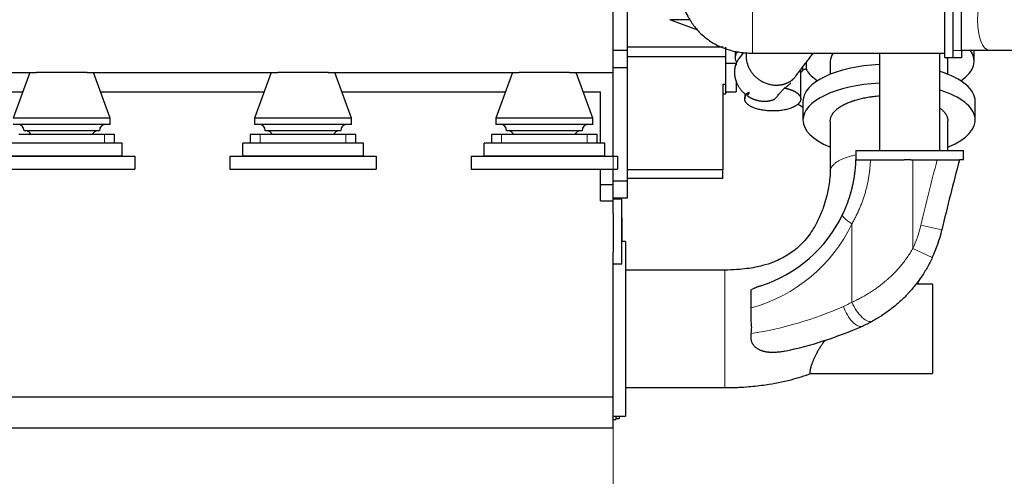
# Model space of a CAD drawing. Header units: inches. Extents: x 0 to 23760, y -13 to 16800.
# Tile 261 of 280: x 20315 to 22600, y 11256 to 12317. Entities that reach past the tile are written whole.
import ezdxf

# ---------------------------------------------------------------- set-up
doc = ezdxf.new("R2010")
doc.units = ezdxf.units.IN
doc.layers.add('1', color=7, linetype='Continuous', true_color=0xffffff)
doc.layers.add('254', color=7, linetype='Continuous', true_color=0xffffff)
doc.styles.add('latin_extended', font='simplex.shx')
doc.dimstyles.get("Standard").update_dxf_attribs({"dimtxt": 0.18, "dimasz": 0.18, "dimexe": 0.18, "dimexo": 0.0625, "dimgap": 0.09, "dimtad": 0, "dimtih": 1, "dimtoh": 1, "dimdec": 4, "dimzin": 0, "dimdsep": 46, "dimtxsty": 'Standard', "dimcen": 0.09, "dimadec": 0, "dimazin": 0, "dimtfac": 1, "dimtdec": 4, "dimtofl": 0, "dimtmove": 0, "dimatfit": 3, "dimfxl": 1, "dimtolj": 1, "dimtzin": 0, "dimarcsym": 0})

# ---------------------------------------------------------------- blocks, each defined once
blk = doc.blocks.new('_U5')
at = {"layer": '254', "color": 3, "linetype": 'Continuous', "lineweight": 13, "transparency": 16777216}
for p, q in [((21692.7, 12246.5), (21692.7, 10289)), ((16422.7, 12154), (16422.7, 10289)), ((16562.7, 10329), (21552.7, 10329))]:
    blk.add_line(p, q, dxfattribs=at)
at = {"layer": '254', "color": 3, "transparency": 16777216}
for points in [[(16562.7, 10352.3), (16562.7, 10305.7), (16422.7, 10329)], [(21552.7, 10305.7), (21552.7, 10352.3), (21692.7, 10329)]]:
    blk.add_solid(points, dxfattribs=at)
at = {"layer": 'Defpoints', "color": 0, "transparency": 16777216}
for p in [(21692.7, 12286.5), (16422.7, 12194), (21692.7, 10329)]:
    blk.add_point(p, dxfattribs=at)
at = {"layer": '254', "color": 2, "lineweight": 13, "transparency": 16777216, "insert": (18811, 10539), "char_height": 140, "attachment_point": 1, "style": 'latin_extended'}
blk.add_mtext('\\A1;5270', dxfattribs=at)
blk = doc.blocks.new('_U7')
at = {"layer": '254', "color": 3, "linetype": 'Continuous', "lineweight": 13, "transparency": 16777216}
for p, q in [((22674.3, 12276), (22674.3, 10289)), ((21692.7, 12246.5), (21692.7, 10289)), ((22534.3, 10329), (21832.7, 10329))]:
    blk.add_line(p, q, dxfattribs=at)
at = {"layer": '254', "color": 3, "transparency": 16777216}
for points in [[(21832.7, 10352.3), (21832.7, 10305.7), (21692.7, 10329)], [(22534.3, 10305.7), (22534.3, 10352.3), (22674.3, 10329)]]:
    blk.add_solid(points, dxfattribs=at)
at = {"layer": 'Defpoints', "color": 0, "transparency": 16777216}
for p in [(22674.3, 12316), (21692.7, 12286.5), (21692.7, 10329)]:
    blk.add_point(p, dxfattribs=at)
at = {"layer": '254', "color": 2, "lineweight": 13, "transparency": 16777216, "insert": (22003.5, 10539), "char_height": 140, "attachment_point": 1, "style": 'latin_extended'}
blk.add_mtext('\\A1;982', dxfattribs=at)

msp = doc.modelspace()

# ---------------------------------------------------------------- linework, layer by layer
at = {"layer": '1', "color": 2, "linetype": 'Continuous', "lineweight": 25}
for p, q in [((21724.668, 12968.203), (21724.668, 12244.991)), ((22461.681, 12228.643), (22461.681, 12403.643)), ((22481.681, 12228.643), (22481.681, 12403.643)), ((22500.75, 12245.491), (22500.75, 12386.491)), ((21692.668, 12193.991), (21692.668, 12378.991)), ((21825.418, 12316.143), (21823.681, 12316.775)), ((21825.418, 12316.143), (21887.952, 12293.383)), ((21870.473, 12316.143), (21825.418, 12316.143)), ((21947.735, 12252.864), (21724.668, 12252.864)), ((21952.668, 12252.864), (21952.668, 12230.543)), ((21724.668, 12244.991), (21692.668, 12244.991)), ((21724.668, 12244.991), (21724.668, 12204.991)), ((21952.668, 12230.543), (21724.668, 12230.543)), ((21952.668, 12230.543), (21952.668, 12165.991)), ((21975.168, 12243.841), (21975.168, 12228.482)), ((21994.479, 12240.328), (21984.44, 12227.095)), ((21992.632, 12240.491), (21992.632, 12237.892)), ((22461.681, 12228.643), (22481.681, 12228.643)), ((22480.75, 12228.491), (22480.75, 12228.643)), ((22500.75, 12228.491), (22480.75, 12228.491)), ((22500.75, 12245.491), (22500.75, 12228.491)), ((22530.168, 12220.728), (22530.168, 12246.01)), ((22565.066, 12246.141), (22628.676, 12246.141)), ((21724.668, 12204.991), (21692.668, 12204.991)), ((21724.668, 12204.991), (21724.668, 11941.991)), ((21952.668, 12215.536), (21979.058, 12215.536)), ((21977.668, 12215.544), (21977.668, 12211.146)), ((22132.632, 12202.95), (22132.632, 12207.341)), ((22132.632, 12200.247), (22132.632, 12202.95)), ((22140.168, 12217.273), (22140.168, 12203.807)), ((22196.168, 12220.728), (22196.168, 12189.886)), ((22469.168, 12189.886), (22469.168, 12220.728)), ((19351.388, 12193.991), (20353.923, 12193.991)), ((20338.668, 12193.991), (20300.168, 12087.991)), ((20471.406, 12193.991), (20353.926, 12193.991)), ((20471.346, 12193.991), (20913.861, 12193.991)), ((20525.168, 12087.991), (20486.668, 12193.991)), ((20898.668, 12193.991), (20860.168, 12087.991)), ((21031.406, 12193.991), (20913.926, 12193.991)), ((21031.365, 12193.991), (21473.881, 12193.991)), ((21085.168, 12087.991), (21046.668, 12193.991)), ((21458.668, 12193.991), (21420.168, 12087.991)), ((21591.406, 12193.991), (21473.926, 12193.991)), ((21591.385, 12193.991), (21692.668, 12193.991)), ((21645.168, 12087.991), (21606.668, 12193.991)), ((21692.668, 11999.991), (21692.668, 12193.991)), ((22127.632, 12132.702), (22127.632, 12200.75)), ((21952.668, 12165.991), (21946.668, 12165.991)), ((21946.668, 12165.991), (21946.668, 11967.946)), ((21952.668, 12165.991), (21952.668, 12143.991)), ((21977.668, 12174.871), (21977.668, 12149.046)), ((19382.989, 12148.991), (20322.245, 12148.991)), ((20502.97, 12148.991), (20882.277, 12148.991)), ((21063.003, 12148.991), (21442.31, 12148.991)), ((21622.952, 12148.991), (21662.668, 12148.991)), ((21662.668, 12029.992), (21662.668, 12148.991)), ((21952.668, 12143.991), (21946.668, 12143.991)), ((21952.668, 12149.046), (21977.668, 12149.046)), ((21997.632, 12145.497), (21997.632, 12132.702)), ((22132.876, 12127.184), (22132.876, 12083.844)), ((22532.459, 12083.844), (22532.459, 12127.184)), ((20525.168, 12087.991), (20300.168, 12087.991)), ((20525.168, 12073.759), (20525.168, 12087.991)), ((20860.168, 12087.991), (20860.168, 12073.759)), ((21085.168, 12087.991), (20860.168, 12087.991)), ((21085.168, 12073.759), (21085.168, 12087.991)), ((21420.168, 12087.991), (21420.168, 12073.759)), ((21645.168, 12087.991), (21420.168, 12087.991)), ((21645.168, 12073.759), (21645.168, 12087.991)), ((20525.168, 12073.759), (20300.168, 12073.759)), ((21085.168, 12073.759), (20860.168, 12073.759)), ((21645.168, 12073.759), (21420.168, 12073.759)), ((20511.862, 12049.991), (20313.475, 12049.991)), ((20500.168, 12058.759), (20325.168, 12058.759)), ((20535.168, 12049.991), (20511.862, 12049.991)), ((20535.168, 12029.991), (20535.168, 12049.991)), ((20873.475, 12049.991), (20850.168, 12049.991)), ((20850.168, 12049.991), (20850.168, 12029.991)), ((21071.862, 12049.991), (20873.475, 12049.991)), ((21060.168, 12058.759), (20885.168, 12058.759)), ((21095.168, 12049.991), (21071.862, 12049.991)), ((21095.168, 12029.991), (21095.168, 12049.991)), ((21410.168, 12049.991), (21410.168, 12029.991)), ((21433.475, 12049.991), (21410.168, 12049.991)), ((21631.862, 12049.991), (21433.475, 12049.991)), ((21620.168, 12058.759), (21445.168, 12058.759)), ((21655.168, 12049.991), (21631.862, 12049.991)), ((21655.168, 12029.991), (21655.168, 12049.991)), ((20552.668, 12029.991), (20272.668, 12029.991)), ((20552.668, 11999.991), (20552.668, 12029.991)), ((21112.668, 12029.991), (20832.668, 12029.991)), ((20832.668, 11999.991), (20832.668, 12029.991)), ((21112.668, 11999.991), (21112.668, 12029.991)), ((21672.668, 12029.991), (21392.668, 12029.991)), ((21392.668, 11999.991), (21392.668, 12029.991)), ((21672.668, 11999.991), (21672.668, 12029.991)), ((20242.668, 11999.991), (20582.668, 11999.991)), ((20552.668, 11999.991), (20272.668, 11999.991)), ((20582.668, 11999.991), (20582.668, 11969.991)), ((20802.668, 11999.991), (21142.668, 11999.991)), ((20802.668, 11999.991), (20802.668, 11969.991)), ((21112.668, 11999.991), (20832.668, 11999.991)), ((21142.668, 11999.991), (21142.668, 11969.991)), ((21362.668, 11999.991), (21702.668, 11999.991)), ((21362.668, 11999.991), (21362.668, 11969.991)), ((21672.668, 11999.991), (21392.668, 11999.991)), ((21702.668, 11999.991), (21702.668, 11969.991)), ((22255.481, 12013.166), (22255.481, 11990.97)), ((22255.481, 12013.166), (22505.481, 12013.166)), ((22505.481, 11990.97), (22505.481, 12013.166)), ((22255.481, 11990.97), (22255.79, 11990.97)), ((22289.443, 11990.97), (22367.503, 11990.97)), ((22383.221, 11990.97), (22367.503, 11990.97)), ((22383.221, 11990.97), (22387.668, 11990.97)), ((22387.668, 11990.97), (22444.19, 11990.97)), ((22505.481, 11990.97), (22495.96, 11990.97)), ((20242.668, 11969.991), (20582.668, 11969.991)), ((20802.668, 11969.991), (21142.668, 11969.991)), ((21362.668, 11969.991), (21702.668, 11969.991)), ((21662.668, 11933.791), (21662.668, 11969.991)), ((21692.668, 11933.791), (21692.668, 11969.991)), ((21946.668, 11967.946), (21724.668, 11967.946)), ((21946.668, 11947.991), (21946.668, 11967.946)), ((21662.668, 11896.349), (21662.668, 11933.791)), ((21662.668, 11933.791), (21692.668, 11933.791)), ((21724.668, 11941.991), (21692.668, 11941.991)), ((21692.668, 11896.349), (21692.668, 11933.791)), ((21946.668, 11947.991), (21724.668, 11947.991)), ((21724.668, 11941.991), (21724.668, 11901.991)), ((21662.668, 11896.349), (21692.668, 11896.349)), ((21724.668, 11901.991), (21692.668, 11901.991)), ((21712.168, 11899.991), (21692.668, 11899.991)), ((21692.668, 11867.013), (21692.668, 11896.349)), ((21712.168, 11878.024), (21712.168, 11899.991)), ((21692.668, 11867.013), (21692.668, 11776.706)), ((21712.168, 11749.991), (21712.168, 11878.024)), ((21712.668, 11856.991), (21712.168, 11856.991)), ((21712.668, 11856.991), (21712.668, 11843.836)), ((21712.668, 11843.836), (21712.668, 11801.491)), ((21720.668, 11801.491), (21712.168, 11801.491)), ((21720.668, 11801.491), (21720.668, 11396.491)), ((21692.668, 11441.055), (21692.668, 11776.706)), ((21692.668, 11749.991), (21712.168, 11749.991)), ((22433.668, 11702.991), (22394.747, 11702.991)), ((22433.668, 11702.991), (22433.668, 11494.991)), ((22012.668, 11615.18), (22012.668, 11647.43)), ((22012.668, 11587.795), (22012.668, 11588.671)), ((22150.845, 11494.991), (22433.668, 11494.991)), ((16357.668, 11441.055), (21692.668, 11441.055)), ((21692.668, 11368.991), (21692.668, 11441.055)), ((21692.668, 11396.491), (21720.668, 11396.491)), ((21692.668, 11388.491), (21698.168, 11388.491)), ((21698.168, 11396.491), (21698.168, 11388.491)), ((21698.168, 11391.041), (21706.168, 11391.041)), ((21706.168, 11396.491), (21706.168, 11391.041)), ((16357.668, 11368.991), (21692.668, 11368.991))]:
    msp.add_line(p, q, dxfattribs=at)
at = {"layer": '1', "color": 110, "linetype": 'Continuous', "lineweight": 13}
for p, q in [((22481.681, 12245.491), (22500.75, 12245.491)), ((22132.177, 12204.773), (22132.177, 12206.742)), ((20511.862, 12029.991), (20511.862, 12049.991)), ((20873.475, 12029.991), (20873.475, 12049.991)), ((21071.862, 12029.991), (21071.862, 12049.991)), ((21433.475, 12029.991), (21433.475, 12049.991)), ((21631.862, 12029.991), (21631.862, 12049.991)), ((22387.668, 11990.97), (22387.668, 11785.453)), ((21712.668, 11843.836), (21712.168, 11843.836)), ((22246.492, 11660.706), (22246.492, 11843.035)), ((22455.174, 11828.471), (22406.47, 11839.781)), ((22432.944, 11764.239), (22387.668, 11785.453))]:
    msp.add_line(p, q, dxfattribs=at)
at = {"layer": '1', "color": 2, "linetype": 'Continuous', "lineweight": 25}
for centre, radius, start, end in [((20310.168, 12058.759), 15, 0, 90), ((20515.168, 12058.759), 15, 90, 180), ((20870.168, 12058.759), 15, 0, 90), ((21075.168, 12058.759), 15, 90, 180), ((21430.168, 12058.759), 15, 0, 90), ((21635.168, 12058.759), 15, 90, 180), ((20328.003, 12043.804), 15, 24.359101, 85.546788), ((20497.333, 12043.804), 15, 94.453212, 155.640899), ((20888.003, 12043.804), 15, 24.359101, 85.546788), ((21057.333, 12043.804), 15, 94.453212, 155.640899), ((21448.003, 12043.804), 15, 24.359101, 85.546788), ((21617.333, 12043.804), 15, 94.453212, 155.640899), ((27056.676, 10759.902), 4723.945, 164.894244, 166.926395), ((21938.741, 12001.486), 317.224, 287.613953, 334.438246), ((22139.317, 11901.82), 324.261, 334.894173, 346.926395), ((22139.317, 11901.82), 324.261, 293.890527, 298.461359), ((21900.938, 12439.994), 912.866, 281.969709, 293.890527)]:
    msp.add_arc(centre, radius, start, end, dxfattribs=at)
at = {"layer": '1', "color": 110, "linetype": 'Continuous', "lineweight": 13}
for centre, radius, start, end in [((27056.676, 10759.902), 4773.945, 165.056163, 166.926395), ((21915.211, 12001.486), 367.224, 285.390023, 334.438246), ((22139.317, 11901.82), 274.261, 334.894173, 346.926395), ((22115.788, 11901.82), 274.261, 293.890527, 298.461359), ((21877.409, 12439.994), 862.866, 279.01865, 293.890527)]:
    msp.add_arc(centre, radius, start, end, dxfattribs=at)
for centre, major_axis, ratio, start_param, end_param in [((22565.066, 12315.991), (0, 69.85), 0.39204156, 0, 3.14159265), ((22270.021, 11843.035), (-45.106, 21.574), 0.22426304, 0, 1.13235646), ((22270.021, 11660.706), (23.828, -43.957), 0.42452591, 4.48619885, 6.28318531), ((22250.391, 11651.057), (-20.25, 45.716), 0.43830234, 1.37903959, 3.14159265)]:
    msp.add_ellipse(centre, major_axis=major_axis, ratio=ratio, start_param=start_param, end_param=end_param, dxfattribs=at)
at = {"layer": '1', "color": 2, "linetype": 'Continuous', "lineweight": 25}
for centre, major_axis, ratio, start_param, end_param in [((22067.668, 12228.482), (92.5, 0), 0.4305111, 2.77932775, 3.40519191), ((22332.668, 12220.728), (136.5, 0), 0.42979107, 2.82223013, 3.14159265), ((22332.668, 12220.728), (136.5, 0), 0.42979107, 0, 0.13538301), ((22332.668, 12220.728), (197.5, 0), 0.42979107, 5.71225757, 6.59031626), ((22112.632, 12202.95), (20, 0), 0.42979107, 0, 0.21360658), ((22067.668, 12228.482), (92.5, 0), 0.4305111, 5.49091491, 5.61304432), ((22332.668, 12127.184), (-199.792, 0), 0.42979107, 4.82330176, 6.2831606), ((22202.668, 12312.727), (138, 0), 0.90292837, 4.22504942, 4.24546977), ((22180.168, 12203.807), (40, 0), 0.42979107, 3.14159265, 3.39424038), ((22113.632, 12200.247), (19, 0), 0.42979107, 5.54078779, 6.28318531), ((22332.668, 12220.728), (197.5, 0), 0.42979107, 3.39424038, 3.712566), ((22332.668, 12127.184), (-199.792, 0), 0.42979107, 3.14166612, 4.07697716), ((22332.668, 12083.844), (-199.792, 0), 0.42979107, 4.82330176, 6.28318531), ((22332.668, 12083.844), (-199.792, 0), 0.42979107, 2.33349141, 4.07697716), ((22202.668, 12221.396), (138, 0), 0.90292837, 4.0838741, 4.18224522), ((22332.668, 12083.844), (-199.792, 0), 0.42979107, 0, 0.8097208)]:
    msp.add_ellipse(centre, major_axis=major_axis, ratio=ratio, start_param=start_param, end_param=end_param, dxfattribs=at)
for points, knots in [([(21840.731, 12426.26), (21840.738, 12421.598), (21841.075, 12411.088), (21843.39, 12388.128), (21849.049, 12362.522), (21858.331, 12338.052), (21866.676, 12321.763), (21877.228, 12305.14), (21893.529, 12285.282), (21921.641, 12262.322), (21955.812, 12246.952), (21985.058, 12240.989), (22001.523, 12239.537), (22010.074, 12239.194), (22013.926, 12239.142), (22015.87, 12239.143)], [0, 0, 0, 0, 0.04921238, 0.11092787, 0.24196059, 0.32059609, 0.38332649, 0.43239544, 0.52570598, 0.64992049, 0.80753055, 0.91078502, 0.95982251, 0.97973767, 1, 1, 1, 1]), ([(22015.87, 12239.143), (22021.817, 12239.143), (22033.709, 12239.143), (22051.545, 12239.143), (22069.377, 12239.143), (22087.209, 12239.143), (22105.041, 12239.143), (22122.873, 12239.143), (22167.453, 12239.143), (22280.389, 12239.143), (22387.381, 12239.143), (22461.681, 12239.143)], [0, 0, 0, 0, 0.0400242, 0.08002319, 0.12002218, 0.16002118, 0.20002017, 0.24001916, 0.28001815, 0.5000126, 1, 1, 1, 1]), ([(22115.869, 12185.247), (22118.24, 12188.371), (22122.98, 12194.619), (22130.089, 12203.989), (22137.197, 12213.358), (22144.306, 12222.727), (22150.827, 12231.323), (22154.979, 12236.795), (22156.761, 12239.144)], [0, 0, 0, 0, 0.17390177, 0.3477362, 0.52157063, 0.69540505, 0.86923948, 1, 1, 1, 1]), ([(22310.666, 12239.138), (22310.666, 12231.979), (22310.666, 12213.459), (22310.666, 12138.135), (22310.666, 12069.97), (22310.666, 12013.166)], [0, 0, 0, 0, 0.09504248, 0.24586873, 1, 1, 1, 1]), ([(22450.366, 12013.166), (22450.366, 12069.97), (22450.366, 12138.135), (22450.366, 12213.459), (22450.366, 12231.979), (22450.366, 12239.138)], [0, 0, 0, 0, 0.754131, 0.9049572, 1, 1, 1, 1]), ([(22066.868, 12132.086), (22068.807, 12134.248), (22070.733, 12136.413), (22074.564, 12140.745), (22076.469, 12142.912), (22080.26, 12147.251), (22082.146, 12149.422), (22085.901, 12153.766), (22087.77, 12155.939), (22089.631, 12158.114)], [0, 0, 0, 0, 0.25, 0.25, 0.5, 0.5, 0.75, 0.75, 1, 1, 1, 1]), ([(22104.407, 12170.139), (22103.94, 12169.522), (22103.454, 12168.92), (22102.373, 12167.661), (22101.771, 12167.009), (22100.514, 12165.738), (22099.858, 12165.12), (22098.832, 12164.215), (22098.483, 12163.918), (22097.948, 12163.478), (22097.678, 12163.259), (22097.403, 12163.042), (22097.219, 12162.899), (22097.127, 12162.827), (22096.291, 12162.184), (22095.523, 12161.633), (22093.933, 12160.566), (22093.112, 12160.051), (22091.414, 12159.057), (22090.537, 12158.577), (22089.631, 12158.114)], [0, 0, 0, 0, 0.1277168, 0.1277168, 0.27309733, 0.27309733, 0.41847787, 0.41847787, 0.49116813, 0.49116813, 0.52751327, 0.54568583, 0.54568583, 0.5638584, 0.5638584, 0.70923893, 0.70923893, 0.85461947, 0.85461947, 1, 1, 1, 1]), ([(22007.656, 12147.607), (22006.848, 12147.355), (22006.086, 12147.071), (22004.656, 12146.428), (22003.987, 12146.069), (22002.742, 12145.271), (22002.166, 12144.832), (22001.109, 12143.867), (22000.628, 12143.341), (22000.196, 12142.769)], [0, 0, 0, 0, 0.25, 0.25, 0.5, 0.5, 0.75, 0.75, 1, 1, 1, 1]), ([(22196.169, 12081.467), (22196.163, 12082.081), (22196.179, 12082.695), (22196.278, 12084.267), (22196.506, 12086.183), (22197.172, 12089.042), (22197.83, 12090.938), (22198.597, 12092.83), (22199.034, 12093.773), (22200.019, 12095.655), (22200.566, 12096.593), (22201.244, 12097.646), (22201.32, 12097.763), (22201.474, 12097.996), (22201.708, 12098.346), (22202.269, 12099.159), (22202.779, 12099.85), (22203.835, 12101.224), (22204.59, 12102.13), (22206.197, 12103.922), (22207.903, 12105.693), (22210.756, 12108.292), (22212.853, 12109.984), (22215.05, 12111.656), (22216.197, 12112.482), (22217.994, 12113.706), (22218.605, 12114.112), (22219.541, 12114.716), (22220.014, 12115.017), (22220.574, 12115.367), (22220.815, 12115.516), (22220.977, 12115.616), (22221.058, 12115.666), (22222.437, 12116.51), (22223.776, 12117.288), (22226.532, 12118.81), (22227.949, 12119.555), (22230.862, 12121.01), (22233.852, 12122.433), (22238.569, 12124.468), (22241.869, 12125.759), (22245.247, 12127.017), (22246.975, 12127.63), (22249.627, 12128.523), (22250.52, 12128.816), (22251.876, 12129.25), (22252.558, 12129.465), (22253.245, 12129.678), (22253.704, 12129.82), (22253.935, 12129.89), (22256.009, 12130.52), (22257.878, 12131.059), (22261.665, 12132.092), (22263.582, 12132.587), (22267.465, 12133.535), (22271.396, 12134.44), (22277.436, 12135.672), (22281.558, 12136.408), (22285.729, 12137.101), (22287.838, 12137.427), (22291.039, 12137.882), (22292.112, 12138.029), (22293.731, 12138.24), (22294.272, 12138.309), (22295.357, 12138.444), (22295.901, 12138.511), (22298.621, 12138.834), (22302.993, 12139.304), (22307.709, 12139.705), (22310.231, 12139.888), (22310.538, 12139.91)], [0, 0, 0, 0, 0.02217125, 0.02217125, 0.05692244, 0.09167362, 0.1264248, 0.1264248, 0.16117598, 0.16117598, 0.19592716, 0.19592716, 0.20027106, 0.20027106, 0.20461496, 0.21330275, 0.23067834, 0.23067834, 0.26542952, 0.26542952, 0.30018071, 0.33493189, 0.36968307, 0.36968307, 0.40443425, 0.40443425, 0.42180984, 0.42180984, 0.43049764, 0.43484153, 0.43701348, 0.43701348, 0.43918543, 0.43918543, 0.47393661, 0.47393661, 0.5086878, 0.5086878, 0.54343898, 0.57819016, 0.61294134, 0.61294134, 0.64769252, 0.64769252, 0.66506811, 0.66506811, 0.67375591, 0.67809981, 0.67809981, 0.6824437, 0.6824437, 0.71719488, 0.71719488, 0.75194607, 0.75194607, 0.78669725, 0.82144843, 0.85619961, 0.85619961, 0.89095079, 0.89095079, 0.90832638, 0.90832638, 0.91701418, 0.91701418, 0.92570197, 0.92570197, 0.96045316, 0.99520434, 1, 1, 1, 1]), ([(22451.961, 12110.376), (22452.962, 12109.598), (22454.957, 12107.962), (22457.713, 12105.419), (22459.401, 12103.639), (22460.991, 12101.839), (22461.737, 12100.929), (22462.607, 12099.777), (22462.778, 12099.546), (22463.03, 12099.198), (22463.113, 12099.082), (22463.277, 12098.85), (22463.684, 12098.269), (22464.069, 12097.687), (22464.952, 12096.287), (22465.486, 12095.351), (22466.444, 12093.473), (22467.294, 12091.588), (22468.248, 12088.744), (22468.669, 12086.836), (22468.983, 12084.922), (22469.086, 12083.962), (22469.154, 12082.614), (22469.165, 12082.228), (22469.167, 12081.842)], [0, 0, 0, 0, 0.08985283, 0.18667699, 0.28350116, 0.28350116, 0.38032533, 0.38032533, 0.40453137, 0.40453137, 0.41663439, 0.41663439, 0.42873741, 0.4771495, 0.4771495, 0.57397366, 0.57397366, 0.67079783, 0.767622, 0.86444617, 0.86444617, 0.96127033, 0.96127033, 1, 1, 1, 1]), ([(22196.168, 12081.514), (22196.168, 12064.466), (22196.168, 12036.545), (22196.168, 12005.784), (22196.168, 11989.745), (22196.168, 11981.424), (22196.168, 11973.387), (22196.168, 11967.676), (22196.168, 11965.12)], [0, 0, 0, 0, 0.4394021, 0.71965476, 0.79284909, 0.85279838, 0.93413029, 1, 1, 1, 1]), ([(22469.167, 12013.167), (22469.167, 12018.993), (22469.167, 12041.899), (22469.167, 12064.804), (22469.167, 12081.883)], [0, 0, 0, 0, 0.2543714, 1, 1, 1, 1]), ([(22224.915, 11864.609), (22226.074, 11867.031), (22227.202, 11869.468), (22229.396, 11874.372), (22230.462, 11876.839), (22232.533, 11881.801), (22233.537, 11884.296), (22235.483, 11889.315), (22236.425, 11891.839), (22238.245, 11896.914), (22240.003, 11902.016), (22242.448, 11909.752), (22244.7, 11917.569), (22246.758, 11925.467), (22248.618, 11933.445), (22250.278, 11941.502), (22251.25, 11946.927), (22251.814, 11950.334), (22251.925, 11951.016), (22252.088, 11952.041), (22252.142, 11952.383), (22252.248, 11953.066), (22252.511, 11954.776), (22252.76, 11956.488), (22253.331, 11960.6), (22253.676, 11963.347), (22254.062, 11966.788), (22254.137, 11967.477), (22254.283, 11968.854), (22254.353, 11969.543), (22254.558, 11971.612), (22254.685, 11972.991), (22255.041, 11977.133), (22255.442, 11982.66), (22255.698, 11988.198), (22255.79, 11990.97)], [0, 0, 0, 0, 0.0625, 0.0625, 0.125, 0.125, 0.1875, 0.1875, 0.25, 0.25, 0.3125, 0.375, 0.4375, 0.5, 0.5625, 0.625, 0.6875, 0.6875, 0.703125, 0.703125, 0.7109375, 0.7109375, 0.71875, 0.75, 0.75, 0.8125, 0.8125, 0.828125, 0.828125, 0.84375, 0.84375, 0.875, 0.875, 0.9375, 1, 1, 1, 1]), ([(22255.79, 11990.97), (22255.791, 11990.97), (22255.841, 11990.97), (22256.041, 11990.97), (22256.19, 11990.97), (22256.585, 11990.97), (22256.831, 11990.97), (22257.421, 11990.97), (22257.765, 11990.97), (22258.257, 11990.97), (22258.358, 11990.97), (22258.515, 11990.97), (22258.569, 11990.97), (22258.676, 11990.97), (22258.95, 11990.97), (22259.24, 11990.97), (22259.971, 11990.97), (22260.502, 11990.97), (22261.65, 11990.97), (22262.268, 11990.97), (22263.589, 11990.97), (22264.292, 11990.97), (22265.413, 11990.97), (22265.798, 11990.97), (22266.293, 11990.97), (22266.393, 11990.97), (22266.593, 11990.97), (22266.694, 11990.97), (22267, 11990.97), (22267.205, 11990.97), (22268.243, 11990.97), (22269.108, 11990.97), (22270.903, 11990.97), (22272.764, 11990.97), (22274.755, 11990.97), (22276.813, 11990.97), (22277.875, 11990.97), (22279.108, 11990.97), (22279.246, 11990.97), (22279.522, 11990.97), (22279.937, 11990.97), (22280.912, 11990.97), (22281.761, 11990.97), (22283.474, 11990.97), (22284.637, 11990.97), (22287.008, 11990.97), (22288.214, 11990.97), (22289.443, 11990.97)], [0, 0, 0, 0, 0.0625, 0.0625, 0.125, 0.125, 0.1875, 0.1875, 0.25, 0.25, 0.265625, 0.265625, 0.2734375, 0.2734375, 0.28125, 0.3125, 0.3125, 0.375, 0.375, 0.4375, 0.4375, 0.5, 0.5, 0.53125, 0.53125, 0.5390625, 0.5390625, 0.546875, 0.546875, 0.5625, 0.5625, 0.625, 0.625, 0.6875, 0.75, 0.75, 0.8125, 0.8125, 0.8203125, 0.8203125, 0.828125, 0.84375, 0.875, 0.875, 0.9375, 0.9375, 1, 1, 1, 1]), ([(22444.19, 11990.97), (22445.03, 11990.97), (22446.703, 11990.97), (22449.193, 11990.97), (22451.663, 11990.97), (22454.115, 11990.97), (22456.547, 11990.97), (22458.155, 11990.97), (22459.757, 11990.97), (22460.554, 11990.97), (22461.448, 11990.97), (22461.547, 11990.97), (22461.745, 11990.97), (22461.845, 11990.97), (22462.141, 11990.97), (22462.733, 11990.97), (22463.32, 11990.97), (22464.485, 11990.97), (22466.02, 11990.97), (22468.265, 11990.97), (22470.452, 11990.97), (22472.583, 11990.97), (22473.964, 11990.97), (22475.326, 11990.97), (22475.998, 11990.97), (22476.824, 11990.97), (22476.989, 11990.97), (22477.317, 11990.97), (22477.48, 11990.97), (22477.968, 11990.97), (22478.289, 11990.97), (22479.24, 11990.97), (22480.477, 11990.97), (22482.24, 11990.97), (22483.912, 11990.97), (22485.491, 11990.97), (22486.978, 11990.97), (22487.906, 11990.97), (22488.466, 11990.97), (22488.633, 11990.97), (22488.797, 11990.97), (22488.906, 11990.97), (22488.96, 11990.97), (22489.23, 11990.97), (22489.44, 11990.97), (22490.057, 11990.97), (22490.84, 11990.97), (22491.895, 11990.97), (22492.833, 11990.97), (22493.654, 11990.97), (22494.122, 11990.97), (22494.549, 11990.97), (22494.743, 11990.97), (22494.96, 11990.97), (22495.002, 11990.97), (22495.063, 11990.97), (22495.083, 11990.97), (22495.122, 11990.97), (22495.219, 11990.97), (22495.307, 11990.97), (22495.503, 11990.97), (22495.72, 11990.97), (22495.915, 11990.97), (22495.96, 11990.97), (22495.96, 11990.97)], [0, 0, 0, 0, 0.0312635, 0.06252701, 0.09379051, 0.12505402, 0.15631752, 0.18758102, 0.18758102, 0.21884453, 0.21884453, 0.22275247, 0.22275247, 0.22666041, 0.22666041, 0.23447628, 0.25010803, 0.25010803, 0.28137154, 0.31263504, 0.34389855, 0.37516205, 0.40642555, 0.40642555, 0.43768906, 0.43768906, 0.44550493, 0.44550493, 0.45332081, 0.45332081, 0.46895256, 0.46895256, 0.50021607, 0.53147957, 0.56274307, 0.59400658, 0.62527008, 0.65653359, 0.65653359, 0.66434946, 0.6682574, 0.6682574, 0.67216534, 0.67216534, 0.68779709, 0.68779709, 0.7190606, 0.7503241, 0.7815876, 0.81285111, 0.84411461, 0.84411461, 0.87537812, 0.87537812, 0.88319399, 0.88319399, 0.88710193, 0.88710193, 0.89100987, 0.90664162, 0.90664162, 0.93790512, 0.96916863, 1, 1, 1, 1]), ([(22196.168, 11965.12), (22196.167, 11964.672), (22196.155, 11963.633), (22196.084, 11961.267), (22195.843, 11956.538), (22194.995, 11946.396), (22192.364, 11926.999), (22187.251, 11903.59), (22180.729, 11882.538), (22173.231, 11862.623), (22161.61, 11837.711), (22141.369, 11807.215), (22114.017, 11780.449), (22087.146, 11763.655), (22062.35, 11752.688), (22042.139, 11746.228), (22021.452, 11741.506), (22001.614, 11738.278), (21977.998, 11736.018), (21960.94, 11735.459), (21951.67, 11735.491)], [0, 0, 0, 0, 0.00464862, 0.01043828, 0.02168497, 0.04621547, 0.09668118, 0.18385313, 0.24169727, 0.27554244, 0.35651228, 0.4644943, 0.57006287, 0.65940057, 0.70987212, 0.77790237, 0.82068766, 0.87090865, 0.93008551, 1, 1, 1, 1]), ([(22432.944, 11764.239), (22431.078, 11760.254), (22429.136, 11756.321), (22425.104, 11748.554), (22423.015, 11744.721), (22418.69, 11737.153), (22416.455, 11733.419), (22411.841, 11726.049), (22409.462, 11722.414), (22404.559, 11715.242), (22402.036, 11711.706), (22396.846, 11704.732), (22394.179, 11701.295), (22388.701, 11694.522), (22385.889, 11691.185), (22382.284, 11687.078), (22381.195, 11685.851), (22380.097, 11684.631), (22379.546, 11684.022), (22379.362, 11683.819), (22378.993, 11683.414), (22377.334, 11681.595), (22375.66, 11679.801), (22371.157, 11675.071), (22368.106, 11671.994), (22361.911, 11665.989), (22358.766, 11663.061), (22352.389, 11657.352), (22349.155, 11654.571), (22342.602, 11649.156), (22339.283, 11646.522), (22332.562, 11641.398), (22329.161, 11638.909), (22322.281, 11634.075), (22318.802, 11631.73), (22313.527, 11628.322), (22311.759, 11627.205), (22309.094, 11625.555), (22308.204, 11625.01), (22307.088, 11624.334), (22306.864, 11624.199), (22306.418, 11623.93), (22305.747, 11623.527), (22301.498, 11620.995), (22297.454, 11618.703), (22293.849, 11616.749)], [0, 0, 0, 0, 0.0625, 0.0625, 0.125, 0.125, 0.1875, 0.1875, 0.25, 0.25, 0.3125, 0.3125, 0.375, 0.375, 0.4375, 0.4375, 0.453125, 0.4609375, 0.4609375, 0.46484375, 0.46484375, 0.46875, 0.5, 0.5, 0.5625, 0.5625, 0.625, 0.625, 0.6875, 0.6875, 0.75, 0.75, 0.8125, 0.8125, 0.875, 0.875, 0.90625, 0.90625, 0.921875, 0.921875, 0.92578125, 0.92578125, 0.9296875, 0.9375, 1, 1, 1, 1]), ([(21951.67, 11735.491), (21932.419, 11735.491), (21893.919, 11735.491), (21816.918, 11735.491), (21759.168, 11735.491), (21720.668, 11735.491)], [0, 0, 0, 0, 0.2500088, 0.50000587, 1, 1, 1, 1]), ([(22012.668, 11689.705), (22013.51, 11690.213), (22014.364, 11690.701), (22016.095, 11691.642), (22016.972, 11692.096), (22018.746, 11692.972), (22019.644, 11693.395), (22021.457, 11694.215), (22022.372, 11694.611), (22024.22, 11695.381), (22025.152, 11695.754), (22027.031, 11696.48), (22027.978, 11696.832), (22029.886, 11697.519), (22030.847, 11697.853), (22032.781, 11698.505), (22033.754, 11698.823), (22034.733, 11699.134)], [0, 0, 0, 0, 0.125, 0.125, 0.25, 0.25, 0.375, 0.375, 0.5, 0.5, 0.625, 0.625, 0.75, 0.75, 0.875, 0.875, 1, 1, 1, 1]), ([(22012.668, 11647.43), (22012.668, 11648.603), (22012.668, 11650.936), (22012.668, 11653.239), (22012.668, 11655.528), (22012.668, 11656.666), (22012.668, 11658.925), (22012.668, 11660.047), (22012.668, 11661.44), (22012.668, 11661.718), (22012.668, 11662.273), (22012.668, 11663.102), (22012.668, 11663.917), (22012.668, 11665.53), (22012.668, 11666.583), (22012.668, 11668.642), (22012.668, 11669.649), (22012.668, 11671.618), (22012.668, 11672.58), (22012.668, 11673.989), (22012.668, 11674.452), (22012.668, 11675.368), (22012.668, 11675.817), (22012.668, 11677.137), (22012.668, 11677.982), (22012.668, 11679.606), (22012.668, 11680.384), (22012.668, 11681.874), (22012.668, 11682.586), (22012.668, 11683.606), (22012.668, 11683.937), (22012.668, 11684.342), (22012.668, 11684.422), (22012.668, 11684.582), (22012.668, 11684.661), (22012.668, 11684.898), (22012.668, 11685.052), (22012.668, 11685.815), (22012.668, 11686.387), (22012.668, 11687.458), (22012.668, 11687.957), (22012.668, 11688.884), (22012.668, 11689.312), (22012.668, 11689.705)], [0, 0, 0, 0, 0.0625, 0.125, 0.125, 0.1875, 0.1875, 0.25, 0.25, 0.265625, 0.265625, 0.28125, 0.3125, 0.3125, 0.375, 0.375, 0.4375, 0.4375, 0.5, 0.5, 0.53125, 0.53125, 0.5625, 0.5625, 0.625, 0.625, 0.6875, 0.6875, 0.75, 0.75, 0.78125, 0.78125, 0.7890625, 0.7890625, 0.796875, 0.796875, 0.8125, 0.8125, 0.875, 0.875, 0.9375, 0.9375, 1, 1, 1, 1]), ([(22012.668, 11615.18), (22012.668, 11616.875), (22012.668, 11618.57), (22012.668, 11621.114), (22012.668, 11621.962), (22012.668, 11623.022), (22012.668, 11623.234), (22012.668, 11623.658), (22012.668, 11624.294), (22012.668, 11626.619), (22012.668, 11630.394), (22012.668, 11635.368), (22012.668, 11639.747), (22012.668, 11642.46), (22012.668, 11643.548)], [0, 0, 0, 0, 0.17625804, 0.17625804, 0.26438706, 0.26438706, 0.28641932, 0.28641932, 0.30845157, 0.35251608, 0.52877413, 0.70503217, 0.88129021, 1, 1, 1, 1]), ([(22012.668, 11588.671), (22013.041, 11590.88), (22013.605, 11595.298), (22013.8, 11599.716), (22013.806, 11604.134), (22013.715, 11606.344), (22013.339, 11610.762), (22013.054, 11612.971), (22012.668, 11615.18)], [0, 0, 0, 0, 0.25, 0.5, 0.5, 0.75, 0.75, 1, 1, 1, 1]), ([(22012.668, 11573.014), (22012.668, 11574.305), (22012.668, 11575.604), (22012.668, 11577.235), (22012.668, 11577.562), (22012.668, 11578.215), (22012.668, 11579.195), (22012.668, 11580.175), (22012.668, 11582.402), (22012.668, 11583.977), (22012.668, 11585.552)], [0, 0, 0, 0, 0.31201857, 0.31201857, 0.39002321, 0.39002321, 0.46802785, 0.62403713, 0.62403713, 1, 1, 1, 1]), ([(22090.262, 11546.976), (22088.378, 11546.576), (22086.493, 11546.213), (22082.72, 11545.56), (22080.832, 11545.271), (22077.054, 11544.772), (22075.164, 11544.562), (22071.381, 11544.227), (22069.488, 11544.101), (22066.646, 11543.982), (22065.699, 11543.953), (22063.803, 11543.921), (22062.855, 11543.917), (22060.958, 11543.935), (22060.009, 11543.957), (22058.11, 11544.028), (22057.16, 11544.077), (22055.734, 11544.173), (22055.021, 11544.227), (22054.308, 11544.289), (22053.952, 11544.322), (22053.833, 11544.333), (22053.595, 11544.355), (22052.526, 11544.459), (22051.463, 11544.583), (22049.582, 11544.835), (22048.645, 11544.977), (22046.782, 11545.296), (22045.855, 11545.472), (22044.012, 11545.862), (22043.095, 11546.076), (22041.272, 11546.542), (22040.366, 11546.796), (22038.565, 11547.345), (22037.671, 11547.641), (22036.672, 11548.001), (22036.561, 11548.042), (22036.34, 11548.123), (22036.008, 11548.246), (22035.239, 11548.54), (22034.588, 11548.805), (22033.295, 11549.351), (22032.446, 11549.737), (22030.779, 11550.558), (22029.959, 11550.993), (22028.351, 11551.914), (22027.563, 11552.4), (22026.019, 11553.428), (22025.263, 11553.97), (22024.342, 11554.686), (22024.158, 11554.831), (22023.885, 11555.052), (22023.795, 11555.126), (22023.614, 11555.274), (22023.165, 11555.648), (22022.727, 11556.031), (22021.697, 11556.97), (22021.038, 11557.62), (22019.778, 11558.972), (22019.177, 11559.674), (22018.034, 11561.131), (22017.493, 11561.887), (22016.856, 11562.868), (22016.731, 11563.066), (22016.546, 11563.366), (22016.484, 11563.466), (22016.363, 11563.668), (22016.063, 11564.172), (22015.778, 11564.684), (22015.124, 11565.925), (22014.726, 11566.77), (22014.007, 11568.494), (22013.686, 11569.374), (22013.12, 11571.167), (22012.875, 11572.082), (22012.668, 11573.014)], [0, 0, 0, 0, 0.0625, 0.0625, 0.125, 0.125, 0.1875, 0.1875, 0.25, 0.25, 0.28125, 0.28125, 0.3125, 0.3125, 0.34375, 0.34375, 0.375, 0.375, 0.390625, 0.3984375, 0.3984375, 0.40234375, 0.40234375, 0.40625, 0.4375, 0.4375, 0.46875, 0.46875, 0.5, 0.5, 0.53125, 0.53125, 0.5625, 0.5625, 0.59375, 0.59375, 0.59765625, 0.59765625, 0.6015625, 0.609375, 0.625, 0.625, 0.65625, 0.65625, 0.6875, 0.6875, 0.71875, 0.71875, 0.75, 0.75, 0.7578125, 0.7578125, 0.76171875, 0.76171875, 0.765625, 0.78125, 0.78125, 0.8125, 0.8125, 0.84375, 0.84375, 0.875, 0.875, 0.8828125, 0.8828125, 0.88671875, 0.88671875, 0.890625, 0.90625, 0.90625, 0.9375, 0.9375, 0.96875, 0.96875, 1, 1, 1, 1]), ([(22183.68, 11572.018), (22183.25, 11571.459), (22182.823, 11570.899), (22182.187, 11570.055), (22181.975, 11569.774), (22181.554, 11569.211), (22180.508, 11567.802), (22179.487, 11566.393), (22177.085, 11563.01), (22175.549, 11560.753), (22172.601, 11556.246), (22171.19, 11553.996), (22169.166, 11550.63), (22168.506, 11549.51), (22167.217, 11547.274), (22166.588, 11546.159), (22165.666, 11544.49), (22165.21, 11543.656), (22164.763, 11542.825), (22164.467, 11542.271), (22164.32, 11541.994), (22163.589, 11540.612), (22162.458, 11538.424), (22161.401, 11536.287), (22160.379, 11534.176), (22159.886, 11533.133), (22158.934, 11531.075), (22158.017, 11529.044), (22157.166, 11527.069), (22156.347, 11525.123), (22155.953, 11524.164), (22155.198, 11522.278), (22154.836, 11521.349), (22154.143, 11519.525), (22153.813, 11518.628), (22153.418, 11517.528), (22153.301, 11517.2), (22153.186, 11516.874), (22153.11, 11516.657), (22153.073, 11516.549), (22152.885, 11516.01), (22152.74, 11515.585), (22152.316, 11514.328), (22151.786, 11512.701), (22151.092, 11510.406), (22150.494, 11508.255), (22149.99, 11506.251), (22149.716, 11505.014), (22149.473, 11503.826), (22149.367, 11503.257), (22149.231, 11502.443), (22149.189, 11502.177), (22149.114, 11501.66), (22149.08, 11501.407), (22148.99, 11500.67), (22148.947, 11500.209), (22148.891, 11499.345), (22148.866, 11498.541), (22148.922, 11497.511), (22149.07, 11496.654), (22149.311, 11495.972), (22149.645, 11495.463), (22149.933, 11495.24), (22150.133, 11495.138), (22150.174, 11495.12), (22150.259, 11495.086), (22150.302, 11495.071), (22150.435, 11495.033), (22150.573, 11495.005), (22150.733, 11494.993), (22150.803, 11494.991), (22150.822, 11494.991), (22150.834, 11494.991), (22150.84, 11494.991), (22150.846, 11494.991)], [0, 0, 0, 0, 0.01498262, 0.01498262, 0.02247393, 0.02247393, 0.02996524, 0.05993048, 0.05993048, 0.11986096, 0.11986096, 0.17979144, 0.17979144, 0.20975668, 0.20975668, 0.23972192, 0.23972192, 0.25470454, 0.26219585, 0.26219585, 0.26968716, 0.26968716, 0.2996524, 0.32961764, 0.32961764, 0.35958288, 0.35958288, 0.38954812, 0.41951336, 0.41951336, 0.4494786, 0.4494786, 0.47944385, 0.47944385, 0.50940909, 0.50940909, 0.5169004, 0.52064605, 0.52064605, 0.52439171, 0.52439171, 0.53937433, 0.53937433, 0.56933957, 0.59930481, 0.62927005, 0.65923529, 0.68920053, 0.68920053, 0.71916577, 0.71916577, 0.73414839, 0.73414839, 0.74913101, 0.74913101, 0.77909625, 0.77909625, 0.80906149, 0.83902673, 0.86899197, 0.89895721, 0.92892245, 0.95888769, 0.95888769, 0.966379, 0.966379, 0.97387031, 0.97387031, 0.98885293, 0.99634424, 0.99821707, 0.99915348, 0.99915348, 1, 1, 1, 1]), ([(21951.677, 11462.491), (21955.322, 11462.49), (21962.527, 11462.545), (21973.207, 11462.787), (21988.106, 11463.351), (22012.415, 11464.878), (22053.221, 11469.464), (22102.033, 11478.946), (22136.819, 11489.984), (22152.232, 11495.688)], [0, 0, 0, 0, 0.05348519, 0.10574014, 0.15675412, 0.27227409, 0.46306009, 0.75920534, 1, 1, 1, 1]), ([(21720.668, 11462.491), (21759.168, 11462.491), (21807.293, 11462.491), (21865.043, 11462.491), (21893.918, 11462.491), (21922.796, 11462.491), (21942.049, 11462.491), (21951.677, 11462.491)], [0, 0, 0, 0, 0.49997969, 0.62497462, 0.74996954, 0.87496446, 1, 1, 1, 1])]:
    msp.add_open_spline(points, degree=3, knots=knots, dxfattribs=at)
at = {"layer": '1', "color": 110, "linetype": 'Continuous', "lineweight": 13}
for points, weights, knots in [([(22015.87, 12239.143), (22015.87, 12239.142), (22015.87, 12239.999), (22015.87, 12241.622), (22015.871, 12253.098), (22015.873, 12278.258), (22015.876, 12316.897), (22015.88, 12362.084), (22015.882, 12383.42), (22015.882, 12393.097), (22015.882, 12393.143)], [1.00550369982, 1.0093752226, 1.01346882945, 1.01661171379, 1.01661171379, 0.958470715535, 1.01661171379, 1.01661171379, 0.982463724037, 0.992678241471, 1.00542879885], [0, 0, 0, 0, 0, 0.11631543, 0.11631543, 0.11631543, 0.61659684, 0.61659684, 0.61659684, 1, 1, 1, 1, 1]), ([(21951.673, 11644.669), (21951.675, 11599.191), (21951.676, 11530.703), (21951.677, 11486.51), (21951.677, 11466.699), (21951.677, 11463.958), (21951.677, 11462.504), (21951.677, 11462.491)], [1.01661171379, 1.01661171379, 0.958470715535, 1.01661171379, 1.01661171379, 1.01362236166, 1.00967716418, 1.00588743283], [0, 0, 0, 0, 0, 0.81516201, 0.81516201, 0.81516201, 1, 1, 1, 1, 1])]:
    msp.add_rational_spline(points, weights, degree=4, knots=knots, dxfattribs=at)
at = {"layer": '1', "color": 2, "linetype": 'Continuous', "lineweight": 25}
for points, weights, knots in [([(21984.389, 12227.028), (21980.441, 12221.805), (21977.485, 12216.046), (21975.591, 12210.044), (21972.136, 12189.782), (21974.38, 12171.119), (21985.647, 12154.278), (22000.196, 12142.769)], [1.00218330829, 1.00653508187, 1.01192011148, 1.01661171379, 1.01661171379, 0.988051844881, 0.990982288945, 1.00127860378], [0, 0, 0, 0, 0, 0.28841095, 0.28841095, 0.28841095, 1, 1, 1, 1, 1]), ([(22115.92, 12185.314), (22105.811, 12171.959), (22089.424, 12162.343), (22069.773, 12162.221), (22032.726, 12172.075), (22006.083, 12189.566), (21999.252, 12219.064), (22002.271, 12239.673)], [1.00216438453, 0.991209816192, 0.986836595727, 1.01661171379, 1.01661171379, 0.960244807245, 1.01401179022, 1.01653176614], [0, 0, 0, 0, 0, 0.42089399, 0.42089399, 0.42089399, 1, 1, 1, 1, 1]), ([(22089.631, 12158.114), (22102.393, 12155.61), (22113.345, 12151.568), (22120.482, 12146.439), (22125.848, 12139.541), (22127.016, 12137.356), (22127.632, 12135.057), (22127.632, 12123.989), (22119.204, 12114.506), (22100.34, 12108.664), (22061.45, 12103.075), (22028.853, 12103.598), (22008.275, 12114.475), (21996.902, 12129.092), (21995.5, 12135.591), (21999.602, 12142.119), (22007.656, 12147.607)], [0.994883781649, 0.993943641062, 1.00084578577, 1.01661171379, 1.01661171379, 1.01390805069, 1.01024980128, 0.993471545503, 0.980842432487, 1.01661171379, 1.01661171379, 0.958470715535, 1.01661171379, 1.01661171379, 0.99834967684, 0.99253023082, 0.995441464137], [0, 0, 0, 0, 0, 0.1690056, 0.1690056, 0.1690056, 0.23899264, 0.23899264, 0.23899264, 0.49355631, 0.49355631, 0.49355631, 0.81810702, 0.81810702, 0.81810702, 1, 1, 1, 1, 1]), ([(22004.027, 12139.937), (22009.392, 12136.233), (22015.053, 12133.266), (22020.781, 12131.089), (22035.714, 12127.118), (22046.443, 12126.176), (22057.193, 12127.916), (22066.868, 12132.086)], [1.00412846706, 1.00825212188, 1.01287963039, 1.01661171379, 1.01661171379, 1.00576376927, 0.998125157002, 0.995609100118], [0, 0, 0, 0, 0, 0.36969989, 0.36969989, 0.36969989, 1, 1, 1, 1, 1])]:
    msp.add_rational_spline(points, weights, degree=4, knots=knots, dxfattribs=at)
for points, degree in [([(22500.766, 12246.141), (22534.176, 12246.141), (22565.066, 12246.141)], 2), ([(22007.656, 12147.607), (22006.432, 12145.051), (22005.222, 12142.495), (22004.027, 12139.937)], 3), ([(22398.119, 11702.78), (22401.964, 11709.552), (22405.176, 11716.682)], 2), ([(22012.668, 11585.548), (22012.668, 11586.294), (22012.668, 11587.043), (22012.668, 11587.795)], 3)]:
    msp.add_open_spline(points, degree=degree, dxfattribs=at)
at = {"layer": '1', "color": 110, "linetype": 'Continuous', "lineweight": 13}
for points, weights in [([(22196.168, 11965.217), (22196.142, 11975.299), (22205.122, 11986.792), (22227.336, 11996.429), (22255.264, 12002.855)], [1.0158639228, 1.01145424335, 0.991678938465, 0.991391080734, 0.998729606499]), ([(21951.67, 11735.491), (21951.671, 11735.539), (21951.671, 11718.281), (21951.672, 11679.838), (21951.673, 11644.669)], [1.00589161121, 0.99296660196, 0.981842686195, 1.01661171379, 1.01661171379])]:
    msp.add_rational_spline(points, weights, degree=4, dxfattribs=at)
for points, knots in [([(22289.443, 11990.97), (22289.33, 11987.678), (22288.998, 11981.105), (22288.455, 11974.55), (22287.968, 11969.64), (22287.793, 11968.005), (22287.558, 11965.962), (22287.51, 11965.554), (22287.412, 11964.737), (22287.363, 11964.329), (22287.212, 11963.105), (22287.108, 11962.29), (22286.573, 11958.221), (22286.094, 11954.982), (22285.037, 11948.537), (22283.88, 11942.124), (22281.853, 11932.601), (22279.539, 11923.174), (22276.94, 11913.841), (22274.063, 11904.603), (22271.96, 11898.507), (22269.766, 11892.443), (22268.623, 11889.427), (22266.248, 11883.427), (22265.015, 11880.443), (22263.098, 11875.991), (22262.448, 11874.512), (22261.621, 11872.667), (22261.455, 11872.298), (22261.122, 11871.561), (22260.62, 11870.457), (22258.76, 11866.424), (22257.008, 11862.801), (22254.129, 11857.059), (22252.652, 11854.216), (22249.626, 11848.584), (22248.076, 11845.796), (22246.492, 11843.035)], [0, 0, 0, 0, 0.0625, 0.125, 0.125, 0.15625, 0.15625, 0.1640625, 0.1640625, 0.171875, 0.171875, 0.1875, 0.1875, 0.25, 0.25, 0.3125, 0.375, 0.4375, 0.5, 0.5625, 0.625, 0.625, 0.6875, 0.6875, 0.75, 0.75, 0.78125, 0.78125, 0.7890625, 0.7890625, 0.796875, 0.8125, 0.875, 0.875, 0.9375, 0.9375, 1, 1, 1, 1]), ([(22246.492, 11660.706), (22249.883, 11662.238), (22253.282, 11663.838), (22257.537, 11665.927), (22258.388, 11666.349), (22259.666, 11666.989), (22260.091, 11667.203), (22260.943, 11667.634), (22263.069, 11668.716), (22265.189, 11669.822), (22270.265, 11672.526), (22273.632, 11674.391), (22280.325, 11678.253), (22283.652, 11680.249), (22290.262, 11684.375), (22293.544, 11686.505), (22300.059, 11690.902), (22303.291, 11693.17), (22309.7, 11697.848), (22312.877, 11700.258), (22319.168, 11705.226), (22322.283, 11707.784), (22326.904, 11711.736), (22328.436, 11713.072), (22330.72, 11715.107), (22331.859, 11716.131), (22332.992, 11717.167), (22333.558, 11717.687), (22333.747, 11717.86), (22334.123, 11718.208), (22337.318, 11721.164), (22340.441, 11724.184), (22346.189, 11729.979), (22348.998, 11732.932), (22354.484, 11738.951), (22357.16, 11742.017), (22362.378, 11748.263), (22364.918, 11751.443), (22369.86, 11757.921), (22372.26, 11761.218), (22376.917, 11767.932), (22379.173, 11771.349), (22383.535, 11778.307), (22385.641, 11781.848), (22387.668, 11785.453)], [0, 0, 0, 0, 0.0625, 0.0625, 0.078125, 0.078125, 0.0859375, 0.0859375, 0.09375, 0.125, 0.125, 0.1875, 0.1875, 0.25, 0.25, 0.3125, 0.3125, 0.375, 0.375, 0.4375, 0.4375, 0.5, 0.5, 0.53125, 0.53125, 0.546875, 0.5546875, 0.5546875, 0.55859375, 0.55859375, 0.5625, 0.625, 0.625, 0.6875, 0.6875, 0.75, 0.75, 0.8125, 0.8125, 0.875, 0.875, 0.9375, 0.9375, 1, 1, 1, 1])]:
    msp.add_open_spline(points, degree=3, knots=knots, dxfattribs=at)

# ---------------------------------------------------------------- dimensions: what is measured, and where the dimension line sits
at = {"layer": '254', "color": 2, "linetype": 'Continuous', "lineweight": 13}
for p1, override, picture, middle in [((22674.25, 12315.991), {"dimscale": 40, "dimtxt": 3.5, "dimasz": 3.5, "dimexe": 1, "dimexo": 1, "dimgap": 1.75, "dimtad": 1, "dimtih": 1, "dimtoh": 0, "dimdec": 0, "dimlfac": 1, "dimzin": 8, "dimdsep": 46, "dimlunit": 2, "dimtxsty": 'latin_extended', "dimsah": 1, "dimse1": 0, "dimse2": 0, "dimsd1": 0, "dimsd2": 0, "dimclrd": 3, "dimclre": 3, "dimclrt": 2, "dimtol": 0, "dimtm": -0.1, "dimtfac": 0.714286, "dimtdec": 3, "dimtofl": 1, "dimtmove": 0, "dimtzin": 8, "dimlwd": 13, "dimlwe": 13}, '_U7', (22183.459, 10328.991)), ((16422.668, 12193.991), {"dimscale": 40, "dimtxt": 3.5, "dimasz": 3.5, "dimexe": 1, "dimexo": 1, "dimgap": 1.75, "dimtad": 1, "dimtih": 1, "dimtoh": 0, "dimdec": 2, "dimlfac": 1, "dimzin": 8, "dimdsep": 46, "dimlunit": 2, "dimtxsty": 'latin_extended', "dimsah": 1, "dimse1": 0, "dimse2": 0, "dimsd1": 0, "dimsd2": 0, "dimclrd": 3, "dimclre": 3, "dimclrt": 2, "dimtol": 0, "dimtm": -0.1, "dimtfac": 0.714286, "dimtdec": 3, "dimtofl": 1, "dimtmove": 0, "dimtzin": 8, "dimlwd": 13, "dimlwe": 13}, '_U5', (19057.668, 10328.991))]:
    dim = msp.add_linear_dim(base=(21692.668, 10328.991), p1=p1, p2=(21692.668, 12286.491), dimstyle='Standard', override=override, dxfattribs=at)
    dim.commit()
    dim.dimension.update_dxf_attribs({"geometry": picture, "text_midpoint": middle, "dimtype": 160})

doc.saveas('drawing.dxf')
